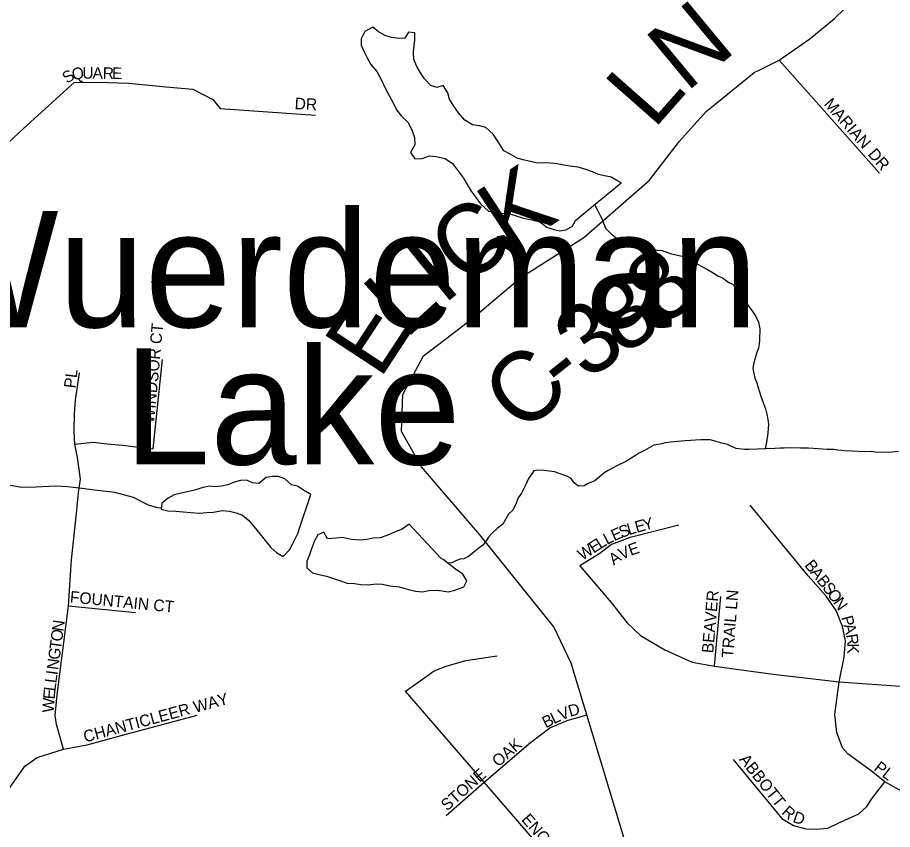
# Model space of a CAD drawing. Extents: x 1310247 to 1664935, y 235267 to 584339.
# Drawn here: x 1468683 to 1472449, y 398414 to 401910 of the extents above; entities that cross this region are included whole.
import ezdxf

# ---------------------------------------------------------------- set-up
doc = ezdxf.new("R2010")
doc.units = 0
for name, color, linetype in [('GM_X_County_Road', 7, 'Continuous'), ('GM_X_County_Road_Text', 7, 'Continuous'), ('GM_X_Minor_Lake', 7, 'Continuous'), ('GM_X_Minor_Lake_Text', 7, 'Continuous'), ('GM_X_Minor_River', 7, 'Continuous'), ('GM_X_Township_Subdivision', 7, 'Continuous'), ('GM_X_Township_Subdivision_Text', 7, 'Continuous')]:
    doc.layers.add(name, color=color, linetype=linetype)

msp = doc.modelspace()

# ---------------------------------------------------------------- linework, layer by layer
at = {"layer": 'GM_X_County_Road'}
for points in [[(1471883.4, 401687.8), (1471961.8, 401726.5), (1472093.9, 401817.3), (1472198.8, 401904.6), (1472367.3, 402068.8)], [(1470526.7, 400526.4), (1470636.3, 400610.6), (1470848.8, 400790.2), (1471120.2, 400962.5), (1471403.2, 401209.5), (1471532.4, 401377.5), (1471647.3, 401505.4), (1471854.1, 401673.4), (1471883.4, 401687.8)], [(1470341.8, 400286.1), (1470430.9, 400452.7), (1470526.7, 400526.4)], [(1472219, 396117.5), (1471953.4, 396532), (1471754.1, 396974), (1471465.4, 397870.3), (1471298.3, 398361.7), (1471133.6, 398907.4), (1471066.5, 399129.6), (1470991, 399286.6), (1470672.2, 399682.9), (1470422.3, 399975.9), (1470336.1, 400128.1), (1470341.8, 400286.1)]]:
    msp.add_lwpolyline(points, dxfattribs=at)
at = {"layer": 'GM_X_Minor_Lake'}
for points in [[(1471263.2, 401208.2), (1471237.6, 401223), (1471209.7, 401227.7), (1471183.9, 401234.4), (1471158.1, 401245.1), (1471128.4, 401255.9), (1471096.6, 401264.8), (1471060.7, 401269.8), (1471034.8, 401274.5), (1471005, 401279.2), (1470977, 401282), (1470915, 401283.6), (1470859.3, 401297.1), (1470833.5, 401303.8), (1470803.9, 401320.7), (1470776.3, 401335.4), (1470751.3, 401374.2), (1470730.1, 401406.9), (1470698.8, 401435.8), (1470671, 401442.6), (1470641.1, 401447.4), (1470607.6, 401468.3), (1470580.4, 401499.2), (1470561.1, 401527.8), (1470541.9, 401558.4), (1470534.6, 401584.7), (1470515.4, 401617.3), (1470487.2, 401608), (1470461.4, 401616.7), (1470434.1, 401645.5), (1470416.8, 401672.1), (1470401.5, 401698.6), (1470388.2, 401729), (1470387.1, 401761.2), (1470392.4, 401813.2), (1470393.2, 401843.3), (1470365.3, 401846.1), (1470350.6, 401820.4), (1470324.5, 401819), (1470292.6, 401823.9), (1470264.9, 401832.6), (1470237.2, 401847.4), (1470211.7, 401868.2), (1470177.2, 401849), (1470162.4, 401817.3), (1470161.7, 401791.2), (1470173.1, 401764.8), (1470186.4, 401738.4), (1470203.6, 401707.8), (1470228.8, 401677), (1470249.9, 401640.3), (1470265, 401605.8), (1470282.2, 401573.2), (1470299.4, 401542.7), (1470314.6, 401512.2), (1470335.9, 401485.5), (1470363.3, 401458.7), (1470380.4, 401426.1), (1470391.6, 401393.7), (1470392.8, 401361.6), (1470373.9, 401328), (1470393.2, 401301.4), (1470425.3, 401302.5), (1470455.6, 401313.8), (1470485.5, 401311), (1470523.3, 401302), (1470554.8, 401281), (1470576, 401252.4), (1470603.2, 401217.6), (1470618.5, 401191.1), (1470635.8, 401162.5), (1470657, 401133.8), (1470676.4, 401107.2), (1470709.6, 401076.2), (1470751.4, 401069.1), (1470801.3, 401063.8), (1470860.9, 401046.2), (1470896.7, 401039.2), (1470930.5, 401030.3), (1470961.9, 401007.4), (1470991.7, 400996.6), (1471017.5, 400991.9), (1471043.6, 400995.2), (1471070.1, 401010.6), (1471084.7, 401036.3), (1471113.3, 401059.6)], [(1471113.3, 401059.6), (1471281, 401197.7), (1471263.2, 401208.2)], [(1471113.3, 401059.6), (1471281, 401197.7), (1471281, 401199.7)], [(1469945.7, 399855.9), (1469914.2, 399874.8), (1469888.6, 399891.5), (1469862.8, 399898.2), (1469833.4, 399923.1), (1469805.7, 399933.8), (1469779.7, 399934.5), (1469753.5, 399929.2), (1469720.9, 399904), (1469694.9, 399906.6), (1469669.2, 399917.4), (1469643.1, 399916), (1469614.9, 399908.8), (1469588.6, 399897.4), (1469560.5, 399892.1), (1469534.4, 399888.8), (1469508.4, 399891.5), (1469476.2, 399884.3), (1469450, 399877), (1469419.8, 399869.7), (1469387.6, 399862.5), (1469357.4, 399855.3), (1469331, 399839.9), (1469304.5, 399818.6), (1469301.8, 399792.5), (1469329.6, 399785.8), (1469363.6, 399784.9), (1469395.6, 399782), (1469429.5, 399779.1), (1469465.4, 399776.2), (1469497.5, 399779.4), (1469525.6, 399780.6), (1469565.8, 399787.6), (1469595.7, 399784.8), (1469623.6, 399778.1), (1469651.3, 399767.3), (1469676.8, 399746.5), (1469702.1, 399717.8), (1469727.2, 399685), (1469748.5, 399658.3), (1469773.8, 399627.6), (1469799.2, 399604.8), (1469826.8, 399590.1), (1469853.5, 399617.5), (1469866.2, 399643.2), (1469878.9, 399669), (1469891.6, 399694.7), (1469891.7, 399698.8)], [(1469891.7, 399698.8), (1469945.7, 399855.9)], [(1469891.7, 399698.8), (1469945.6, 399855.6)], [(1470368.6, 399728.3), (1470338.1, 399707.1), (1470305.7, 399693.9), (1470277.4, 399680.6), (1470243.1, 399669.4), (1470213, 399668.2), (1470186.9, 399662.9), (1470152.8, 399659.8), (1470120.8, 399662.6), (1470081.1, 399671.7), (1470055, 399668.4), (1470016.9, 399665.3), (1470001.6, 399693.8), (1469975.3, 399682.5), (1469960.6, 399656.8), (1469947.7, 399623), (1469939.1, 399597.1), (1469928.3, 399569.3), (1469927.6, 399541.2), (1469953, 399518.5), (1469980.9, 399511.8), (1470012.7, 399504.9), (1470038.5, 399496.2), (1470068.2, 399485.4), (1470102, 399474.5), (1470134, 399473.6), (1470159.9, 399468.9), (1470191.9, 399468.1), (1470226, 399471.2), (1470253.9, 399470.5), (1470285.8, 399463.6), (1470325.7, 399458.5), (1470365.4, 399447.4), (1470395.3, 399440.6), (1470427.2, 399437.8), (1470453.3, 399443.1), (1470485.4, 399444.3), (1470511.3, 399441.6), (1470537.2, 399436.9), (1470565.4, 399444.2), (1470603.8, 399459.2), (1470616.5, 399485), (1470599.2, 399513.6), (1470567.8, 399534.5), (1470542.3, 399555.2), (1470514.8, 399576), (1470505, 399582.3)], [(1470505, 399582.3), (1470368.6, 399728.3)]]:
    msp.add_lwpolyline(points, dxfattribs=at)
at = {"layer": 'GM_X_Minor_River'}
for points in [[(1471167.9, 401102), (1471177.6, 401083.7), (1471191.2, 401057.4), (1471199, 401041.2), (1471206.7, 401021), (1471214.4, 401002.7), (1471238.1, 400978.2), (1471259.9, 400961.8), (1471279.7, 400947.4), (1471305.6, 400936.9), (1471321.6, 400932.6), (1471339.6, 400930.2), (1471371.6, 400921.7), (1471393.6, 400917.3), (1471419.6, 400912.8), (1471435.6, 400908.5), (1471457.7, 400906.1), (1471491.6, 400893.5), (1471523.6, 400886.9), (1471543.6, 400882.5), (1471559.5, 400874.2), (1471585.3, 400857.7), (1471609.2, 400847.2), (1471631.1, 400836.8), (1471653, 400824.3), (1471676.9, 400809.9), (1471696.7, 400797.5), (1471716.7, 400789.1), (1471744.4, 400768.5), (1471760.4, 400762.2), (1471776.1, 400745.9), (1471785.9, 400727.6), (1471799.6, 400709.3), (1471811.4, 400693), (1471827.1, 400670.7), (1471844.7, 400646.3), (1471860.4, 400621.9), (1471872, 400597.6), (1471877.5, 400569.4), (1471876.7, 400521.2), (1471874.5, 400505.2), (1471872.1, 400487.1), (1471863.7, 400463.2), (1471857.4, 400443.2), (1471850.9, 400417.2), (1471848.6, 400399.2), (1471852.2, 400377), (1471855.9, 400356.9), (1471865.6, 400336.6), (1471869.3, 400320.5), (1471877, 400298.3), (1471882.7, 400280.1), (1471894.2, 400247.8), (1471901.9, 400225.6), (1471907.5, 400201.4), (1471913.1, 400179.2), (1471914.8, 400159.1), (1471914.5, 400141), (1471912.1, 400121), (1471907.4, 400080.9), (1471900.5, 400052.6)], [(1469302.3, 399797.1), (1469285.2, 399798.9), (1469247.3, 399809.7), (1469181.8, 399843.1), (1469102, 399864.8), (1469014, 399874.5), (1468960, 399881.7), (1468898, 399888.9), (1468845.9, 399892), (1468763.6, 399887.6), (1468699.4, 399886.9), (1468645.5, 399896), (1468561.4, 399903.7), (1468493.5, 399915.1), (1468419.6, 399930.7), (1468351.9, 399954.1), (1468284.9, 400013.6), (1468223.9, 400075.1), (1468178.8, 400126.1), (1468131.8, 400183.3), (1468083, 400248.5), (1468050.1, 400309.4), (1468011.4, 400378.4)], [(1472474.9, 400040.8), (1472432.7, 400037.5), (1472376.5, 400038.5), (1472352.4, 400040.9), (1472328.3, 400039.3), (1472276.2, 400042.3), (1472242.1, 400044.9), (1472214, 400047.4), (1472196, 400049.7), (1472167.9, 400050.2), (1472129.8, 400052.9), (1472087.7, 400055.6), (1472053.6, 400056.2), (1472011.4, 400057), (1471983.3, 400055.4), (1471965.2, 400055.8), (1471943.1, 400054.1), (1471866.8, 400051.5), (1471830.6, 400050.1), (1471812.6, 400050.4), (1471776.5, 400055), (1471756.6, 400063.4), (1471738.7, 400071.8), (1471708.7, 400078.3), (1471690.7, 400084.7), (1471664.7, 400091.1), (1471624.6, 400091.8), (1471556.3, 400087), (1471494, 400082.1), (1471471.8, 400078.5), (1471449.6, 400072.8), (1471421.5, 400069.3), (1471380.9, 400045.9), (1471358.7, 400034.3), (1471303.9, 399999.1), (1471265.4, 399981.7), (1471222.9, 399958.3), (1471206.7, 399948.6), (1471186.3, 399930.8), (1471168, 399915.1), (1471139.7, 399903.5), (1471121.4, 399893.8), (1471097.3, 399892.2), (1471079.5, 399906.6), (1471065.7, 399924.9), (1471049.8, 399933.2), (1471017.9, 399945.8), (1470994, 399954.3), (1470971.9, 399956.7), (1470947.9, 399959.1), (1470921.8, 399961.6), (1470905.7, 399957.8), (1470881, 399922.1), (1470872.7, 399902.2), (1470851.9, 399862.4), (1470837.5, 399842.6), (1470829.1, 399818.6), (1470814.5, 399788.8), (1470796.2, 399771)], [(1470796.2, 399771), (1470771.4, 399729.3), (1470747, 399709.6), (1470726.6, 399689.9), (1470710.2, 399672.1), (1470699.9, 399656.2), (1470685.5, 399638.4), (1470669.2, 399624.6), (1470624.5, 399589.3), (1470604.3, 399579.6), (1470588.2, 399577.8), (1470572, 399572.1), (1470551.8, 399562.4), (1470533.7, 399560.7)]]:
    msp.add_lwpolyline(points, dxfattribs=at)
at = {"layer": 'GM_X_Township_Subdivision'}
for points in [[(1472392.6, 401239.7), (1471961.8, 401726.5)], [(1467769.8, 401616.1), (1467917.9, 401585), (1468027.1, 401551.2), (1468105, 401491.4), (1468175.2, 401416.1), (1468232.3, 401361.5), (1468299.9, 401330.3), (1468393.3, 401295.2), (1468494.8, 401304.3), (1468622.1, 401351.1), (1468707.9, 401431.6), (1468785.8, 401501.8), (1468926.1, 401629.1), (1469030.1, 401631.7), (1469162.6, 401626.5), (1469321.1, 401610.9), (1469438, 401600.5), (1469523.8, 401556.4), (1469554.9, 401517.4), (1469965.5, 401488.8)], [(1468929.5, 400072.4), (1469006.9, 400081), (1469068.6, 400073.8), (1469136, 400068.1), (1469203, 400060.1), (1469267.3, 400052.2), (1469306.6, 400438)], [(1468880.8, 398760.5), (1468850.6, 398866.6), (1468844.7, 398905), (1468853.5, 398994.2), (1468902.2, 399377), (1468915.2, 399574.9), (1468936.7, 399774.2), (1468945.3, 399864.5), (1468953.9, 399921.9), (1468941, 400015), (1468929.5, 400072.4), (1468926.6, 400126.9), (1468928.1, 400202.9), (1468932.4, 400261.7), (1468949.6, 400380.7)], [(1472629.8, 398431.6), (1472580.5, 398484.6), (1472503.6, 398570.1), (1472416.4, 398619.2), (1472357.9, 398667.2), (1472295.6, 398710.9), (1472257.4, 398740.4), (1472233.8, 398766.3), (1472209.3, 398832.2), (1472200.5, 398908.7), (1472220, 399049.7), (1472240.6, 399155.9), (1472247, 399226.4), (1472234.2, 399288.4), (1472206.4, 399356.8), (1472163.6, 399418.9), (1472086.7, 399506.5), (1471836.6, 399810.1)], [(1471528.7, 399724.6), (1471319.2, 399671.1), (1471240.1, 399641.2), (1471188.8, 399602.7), (1471103.3, 399549.2), (1471238, 399391.1), (1471306.4, 399303.4), (1471364.1, 399250), (1471468.8, 399187.9), (1471586.4, 399134.5), (1471682.6, 399117.4), (1471934.9, 399083.2), (1472220, 399049.7), (1472501.6, 399029.4)], [(1471682.6, 399117.4), (1471710.4, 399416.7)], [(1468902.2, 399377), (1469190.5, 399348.3)], [(1471098.2, 398147.2), (1470691.1, 398617.7), (1470352.2, 399010.2), (1470405.9, 399046.7), (1470476.6, 399097.9), (1470527.7, 399117.4), (1470613.1, 399141.8), (1470747.2, 399161.3)], [(1468566.7, 398442.1), (1468608.3, 398513.8), (1468651.3, 398597), (1468714.4, 398687.3), (1468767.5, 398724.6), (1468880.8, 398760.5), (1468982.6, 398779.1), (1469113, 398815), (1469455.7, 398906.7)], [(1470527.7, 398473.9), (1470691.1, 398617.7), (1470891, 398788.3), (1470973.9, 398851.7), (1471049.4, 398883.4), (1471133.6, 398907.4)], [(1471763.9, 398715.5), (1471972.1, 398461.7), (1472022.4, 398431.1), (1472075.9, 398416.9), (1472120.7, 398415.8), (1472171, 398420.1), (1472215.9, 398440.9), (1472303.6, 398481.7), (1472338.4, 398512.7), (1472359.2, 398545.5), (1472416.4, 398619.2)]]:
    msp.add_lwpolyline(points, dxfattribs=at)

# ---------------------------------------------------------------- texts
at = {"layer": 'GM_X_County_Road_Text'}
for s, rotation, p in [('N', 39.6395, (1471560, 401583.9)), ('L', 48.5843, (1471420.5, 401424.2)), ('K', 33.291, (1470797.7, 400893.6)), ('C', 37.9058, (1470608.5, 400745.9)), ('I', 39.028, (1470514, 400669.3)), ('8', 39.6329, (1471460.4, 400571.6)), ('L', 42.5326, (1470352.3, 400520.8)), ('8', 34.5343, (1471284.9, 400449.3)), ('E', 56.7366, (1470241.9, 400348.1)), ('3', 34.1722, (1471130.3, 400344.3)), ('C', 41.971, (1470858.9, 400109.8)), ('-', 38.3172, (1471038.2, 400271.3))]:
    msp.add_text(s, height=300, rotation=rotation, dxfattribs=at).set_placement(p)
at = {"layer": 'GM_X_Minor_Lake_Text'}
for s, rotation, p in [('Wuerdeman', 359.9996, (1468228.1, 400576.3)), ('Lake', 359.9995, (1469140.8, 399985.6))]:
    msp.add_text(s, height=499.99, rotation=rotation, dxfattribs=at).set_placement(p)
at = {"layer": 'GM_X_Township_Subdivision_Text'}
for s, rotation, p in [('Q', 7.2985, (1468919.7, 401641)), ('U', 359.4754, (1468961.5, 401646.5)), ('A', 359.1038, (1469005.4, 401646.1)), ('R', 359.0771, (1469049.4, 401645.4)), ('E', 359.1163, (1469089.1, 401644.8)), ('S', 34.3115, (1468896.4, 401623.4)), ('DR', 356.989, (1469874.7, 401515.3)), ('MARIAN', 311.3806, (1472151.1, 401535.5)), ('DR', 310.5949, (1472340.4, 401319.8)), ('WINDSOR CT', 84.6857, (1469270.5, 400161.9)), ('PL', 82.88, (1468931.7, 400311.8)), ('S', 21.1571, (1471282.5, 399668.4)), ('L', 16.7411, (1471314.4, 399680.8)), ('E', 15.4875, (1471347.8, 399690.8)), ('Y', 15.42, (1471381.7, 399700.2)), ('E', 23.5574, (1471250.8, 399654.6)), ('E', 32.662, (1471162.1, 399601.4)), ('L', 32.6367, (1471191.7, 399620.4)), ('L', 27.3716, (1471220.3, 399638.7)), ('E', 19.7053, (1471322.3, 399591.7)), ('W', 32.6362, (1471113.9, 399570.5)), ('V', 24.2866, (1471283.1, 399574)), ('A', 34.7753, (1471249.1, 399550.1)), ('B', 308.3905, (1472068, 399550.9)), ('A', 308.3868, (1472092.6, 399519.8)), ('B', 308.3905, (1472119.9, 399485.3)), ('S', 307.99, (1472144.4, 399454.4)), ('FOUNTAIN CT', 354.4136, (1468906.7, 399391.6)), ('BEAVER', 84.9006, (1471677.3, 399171.9)), ('TRAIL LN', 85.4647, (1471763, 399151.8)), ('O', 305.9824, (1472165.8, 399427)), ('N', 305.2481, (1472191.6, 399391.5)), ('N', 82.3052, (1468880, 399264.8)), ('P', 285.037, (1472228.1, 399327.5)), ('A', 285.0374, (1472237.2, 399293.6)), ('O', 82.3052, (1468874.1, 399221.2)), ('R', 278.9234, (1472248.4, 399252.5)), ('T', 82.2978, (1468869.4, 399186.3)), ('K', 270.6558, (1472254.3, 399215.2)), ('G', 82.3057, (1468863.5, 399142.7)), ('N', 82.3276, (1468857.6, 399099.1)), ('I', 82.284, (1468854.7, 399077.3)), ('L', 82.2988, (1468849.9, 399042.4)), ('E', 85.0208, (1468842.5, 398973)), ('L', 82.7123, (1468845.5, 399007.6)), ('W', 86.7194, (1468839.3, 398916.3)), ('CHANTICLEER WAY', 15.0696, (1468974, 398788.6)), ('V', 22.2601, (1471022.5, 398882.3)), ('D', 16.693, (1471062, 398898.5)), ('B', 26.4021, (1470956.4, 398849.4)), ('L', 26.4181, (1470991.9, 398867)), ('OAK', 40.9166, (1470752.1, 398680.9)), ('ABBOTT', 308.5014, (1471786.4, 398714.9)), ('STONE', 41.4222, (1470532, 398491.7)), ('PL', 322.4184, (1472365.6, 398672.5)), ('ENGLISH', 310.9114, (1470849, 398455.6)), ('R', 318.9009, (1471968.8, 398483.8)), ('D', 341.0093, (1472016.5, 398447.5))]:
    msp.add_text(s, height=50, rotation=rotation, dxfattribs=at).set_placement(p)

doc.saveas('drawing.dxf')
